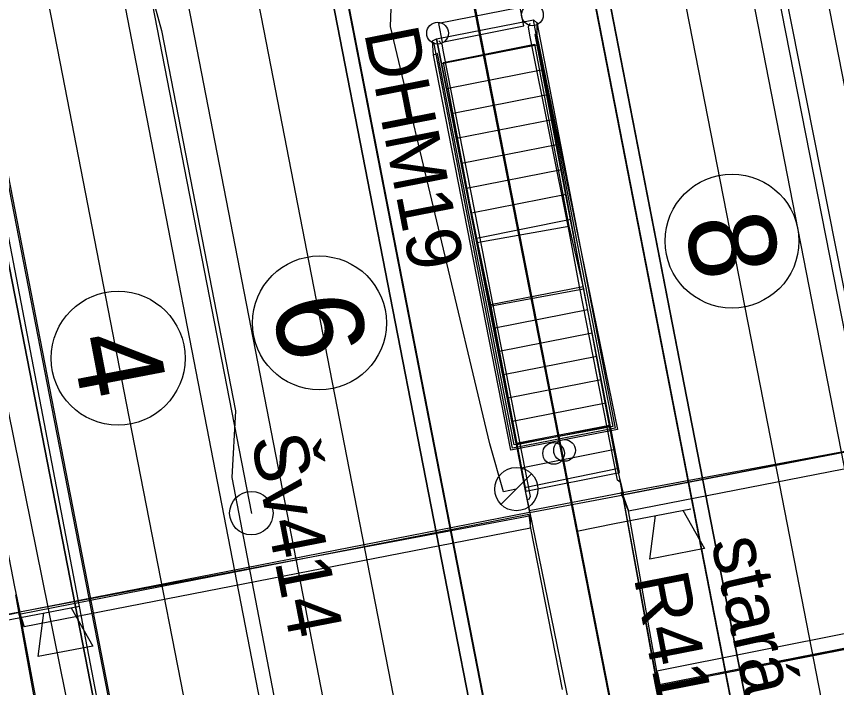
# Model space of a CAD drawing. Extents: x -545736 to -544888, y -1122892 to -1119128.
# Drawn here: x -545171.81 to -545152.93, y -1121895.51 to -1121880.06 of the extents above; entities that cross this region are included whole.
import ezdxf

# ---------------------------------------------------------------- set-up
doc = ezdxf.new("R2010")
doc.units = 0
for name, color, linetype in [('Podbarveni_Nastupiste', 7, 'Continuous'), ('Podbarveni_Zastreseni_Pozemni', 7, 'Continuous'), ('Vrstva 1 - Koleje', 7, 'Continuous'), ('Vrstva 14_zastreseni a nastupiste', 7, 'Continuous'), ('Vrstva 16_plochy', 7, 'Continuous'), ('Vrstva 17_ploty - zabradli', 7, 'Continuous'), ('Vrstva 18_mosty', 7, 'Continuous'), ('Vrstva 23', 7, 'Continuous'), ('Vrstva 23 - PHS - pozemni - schody - eskalatory', 7, 'Continuous'), ('Vrstva 26', 7, 'Continuous'), ('Vrstva 29 - sdelzar', 7, 'Continuous'), ('Vrstva 31', 7, 'Continuous'), ('Vrstva 33 - prvky sdelzar', 7, 'Continuous'), ('Vrstva 4 - Teren - stezky - prechody - plochy', 7, 'Continuous'), ('Vrstva 42', 7, 'Continuous'), ('Vrstva 43', 7, 'Continuous'), ('Vrstva 44', 7, 'Continuous')]:
    doc.layers.add(name, color=color, linetype=linetype)

msp = doc.modelspace()

# ---------------------------------------------------------------- linework, layer by layer
at = {"layer": 'Podbarveni_Nastupiste'}
for p, q in [((-545156.374, -1121888.854), (-545158.283, -1121879.059)), ((-545154.466, -1121898.644), (-545156.374, -1121888.854))]:
    msp.add_line(p, q, dxfattribs=at)
for points in [[(-545161.39, -1121938.311), (-545165.211, -1121918.747), (-545167.114, -1121908.946), (-545169.027, -1121899.154), (-545170.933, -1121889.365), (-545172.848, -1121879.569), (-545174.756, -1121869.786), (-545176.664, -1121859.989), (-545178.574, -1121850.184)], [(-545166.708, -1121868.55), (-545164.421, -1121880.278), (-545162.509, -1121890.086), (-545160.6, -1121899.882), (-545158.695, -1121909.678)]]:
    msp.add_lwpolyline(points, dxfattribs=at)
at = {"layer": 'Podbarveni_Zastreseni_Pozemni'}
for points in [[(-545158.353, -1121955.704), (-545167.91, -1121906.688), (-545177.482, -1121857.6), (-545187.03, -1121808.63), (-545196.619, -1121759.457), (-545206.211, -1121710.262)], [(-545152.809, -1121908.918), (-545153.74, -1121904.141), (-545163.315, -1121855.027), (-545172.884, -1121805.944), (-545182.449, -1121756.884), (-545183.85, -1121749.697)], [(-545189.316, -1121750.748), (-545187.893, -1121758.049), (-545178.344, -1121807.045), (-545168.782, -1121856.109), (-545159.222, -1121905.16), (-545158.284, -1121909.972)]]:
    msp.add_lwpolyline(points, dxfattribs=at)
at = {"layer": 'Vrstva 1 - Koleje'}
for points in [[(-545162.332, -1121849.377), (-545160.421, -1121859.17), (-545158.509, -1121868.993), (-545156.604, -1121878.755), (-545154.691, -1121888.567), (-545152.785, -1121898.342), (-545150.856, -1121908.255), (-545148.967, -1121917.94), (-545147.065, -1121927.696), (-545145.146, -1121937.562)], [(-545176.93, -1121849.755), (-545175.02, -1121859.552), (-545173.111, -1121869.33), (-545171.572, -1121877.218), (-545170.808, -1121881.145), (-545169.284, -1121888.968), (-545167.378, -1121898.746), (-545165.482, -1121908.471), (-545163.56, -1121918.32), (-545161.662, -1121928.056), (-545159.744, -1121937.904)], [(-545171.796, -1121851.251), (-545169.872, -1121861.126), (-545167.973, -1121870.877), (-545166.065, -1121880.668), (-545164.709, -1121887.625), (-545164.149, -1121890.498), (-545162.238, -1121900.301), (-545160.324, -1121910.109), (-545158.419, -1121919.884), (-545156.492, -1121929.766), (-545154.597, -1121939.5)]]:
    msp.add_lwpolyline(points, dxfattribs=at)
for centre in [(-545155.336, -1121885.234), (-545164.836, -1121887.119), (-545169.471, -1121887.931)]:
    msp.add_circle(centre, 1.542, dxfattribs=at)
at = {"layer": 'Vrstva 14_zastreseni a nastupiste'}
for points in [[(-545206.211, -1121710.262), (-545196.619, -1121759.457), (-545187.03, -1121808.63), (-545177.482, -1121857.6), (-545167.91, -1121906.688), (-545158.353, -1121955.704)], [(-545158.353, -1121955.704), (-545167.959, -1121906.425), (-545177.532, -1121857.312), (-545187.064, -1121808.415), (-545196.682, -1121759.07), (-545206.197, -1121710.259)], [(-545152.809, -1121908.918), (-545153.74, -1121904.141), (-545163.315, -1121855.027), (-545172.884, -1121805.944), (-545182.449, -1121756.884), (-545183.85, -1121749.697)], [(-545183.838, -1121749.692), (-545182.514, -1121756.486), (-545172.959, -1121805.503), (-545163.39, -1121854.592), (-545153.794, -1121903.816), (-545152.8, -1121908.918)], [(-545158.29, -1121909.976), (-545159.275, -1121904.923), (-545168.857, -1121855.768), (-545178.402, -1121806.802), (-545187.951, -1121757.812), (-545189.328, -1121750.75)], [(-545189.316, -1121750.748), (-545187.893, -1121758.049), (-545178.344, -1121807.045), (-545168.782, -1121856.109), (-545159.222, -1121905.16), (-545158.284, -1121909.972)], [(-545163.994, -1121849.766), (-545162.093, -1121859.517), (-545160.187, -1121869.288), (-545158.283, -1121879.059), (-545156.374, -1121888.854), (-545154.466, -1121898.644), (-545152.542, -1121908.503), (-545150.641, -1121918.246), (-545148.732, -1121928.05), (-545146.817, -1121937.868)], [(-545163.994, -1121849.766), (-545162.093, -1121859.517), (-545160.187, -1121869.288), (-545158.283, -1121879.059), (-545156.374, -1121888.854), (-545154.466, -1121898.644), (-545152.542, -1121908.503), (-545150.641, -1121918.246), (-545148.732, -1121928.05), (-545146.806, -1121937.9)], [(-545161.39, -1121938.311), (-545165.211, -1121918.747), (-545167.114, -1121908.946), (-545169.027, -1121899.154), (-545170.933, -1121889.365), (-545172.848, -1121879.569), (-545174.756, -1121869.786), (-545176.664, -1121859.989), (-545178.574, -1121850.184)], [(-545161.346, -1121938.355), (-545165.167, -1121918.791), (-545167.07, -1121908.99), (-545168.983, -1121899.198), (-545170.889, -1121889.409), (-545172.804, -1121879.613), (-545174.712, -1121869.83), (-545176.62, -1121860.033), (-545178.53, -1121850.228)], [(-545152.96, -1121939.062), (-545154.873, -1121929.263), (-545156.782, -1121919.47), (-545158.695, -1121909.678), (-545160.6, -1121899.882), (-545162.509, -1121890.086), (-545164.421, -1121880.278), (-545166.708, -1121868.55), (-545168.235, -1121860.711), (-545170.146, -1121850.904)], [(-545152.965, -1121939.059), (-545154.873, -1121929.263), (-545156.782, -1121919.47), (-545158.695, -1121909.678), (-545160.6, -1121899.882), (-545162.509, -1121890.086), (-545164.421, -1121880.278), (-545166.708, -1121868.55), (-545168.235, -1121860.711), (-545170.146, -1121850.904)]]:
    msp.add_lwpolyline(points, dxfattribs=at)
for centre in [(-545159.931, -1121880.026), (-545162.114, -1121880.447), (-545159.443, -1121890.123), (-545159.192, -1121890.053)]:
    msp.add_circle(centre, 0.25, dxfattribs=at)
at = {"layer": 'Vrstva 16_plochy'}
for points in [[(-545163.994, -1121849.766), (-545162.093, -1121859.517), (-545160.187, -1121869.288), (-545158.283, -1121879.059), (-545156.374, -1121888.854), (-545154.466, -1121898.644), (-545152.542, -1121908.503), (-545150.641, -1121918.246), (-545148.732, -1121928.05), (-545146.817, -1121937.868)], [(-545161.39, -1121938.311), (-545165.211, -1121918.747), (-545167.114, -1121908.946), (-545169.027, -1121899.154), (-545170.933, -1121889.365), (-545172.848, -1121879.569), (-545174.756, -1121869.786), (-545176.664, -1121859.989), (-545178.574, -1121850.184)], [(-545152.96, -1121939.062), (-545154.873, -1121929.263), (-545156.782, -1121919.47), (-545158.695, -1121909.678), (-545160.6, -1121899.882), (-545162.509, -1121890.086), (-545164.421, -1121880.278), (-545166.708, -1121868.55), (-545168.235, -1121860.711), (-545170.146, -1121850.904)], [(-545157.973, -1121889.575), (-545160.429, -1121890.051), (-545162.206, -1121880.951), (-545162.23, -1121880.625), (-545162.143, -1121880.576), (-545159.91, -1121880.138), (-545159.832, -1121880.211), (-545159.828, -1121880.497), (-545157.973, -1121889.575)]]:
    msp.add_lwpolyline(points, dxfattribs=at)
at = {"layer": 'Vrstva 17_ploty - zabradli'}
for points in [[(-545159.833, -1121880.194), (-545158.023, -1121889.541), (-545160.394, -1121890), (-545162.203, -1121880.655)], [(-545157.914, -1121890.784), (-545157.974, -1121890.739), (-545158.844, -1121886.279), (-545159.079, -1121885.044), (-545159.99, -1121880.492), (-545160.023, -1121880.302), (-545159.985, -1121880.22)], [(-545162.088, -1121880.622), (-545162.02, -1121880.702), (-545161.984, -1121880.875), (-545161.088, -1121885.444), (-545160.847, -1121886.671), (-545159.982, -1121891.118), (-545160.018, -1121891.201)]]:
    msp.add_lwpolyline(points, dxfattribs=at)
at = {"layer": 'Vrstva 18_mosty'}
for points in [[(-545159.832, -1121880.211), (-545159.828, -1121880.497), (-545159.834, -1121880.486), (-545159.874, -1121880.477), (-545158.157, -1121889.477), (-545160.308, -1121889.893), (-545162.062, -1121880.927)], [(-545157.928, -1121890.562), (-545158.763, -1121886.278), (-545159.05, -1121884.731), (-545159.91, -1121880.138)], [(-545159.832, -1121880.211), (-545159.91, -1121880.138)], [(-545159.828, -1121880.497), (-545157.973, -1121889.575), (-545160.429, -1121890.051), (-545162.206, -1121880.951), (-545162.23, -1121880.625)], [(-545162.23, -1121880.625), (-545162.143, -1121880.576)], [(-545159.834, -1121880.486), (-545158.077, -1121889.501), (-545160.353, -1121889.922), (-545162.114, -1121880.917), (-545162.206, -1121880.951)], [(-545160.087, -1121890.994), (-545160.9, -1121886.697), (-545161.219, -1121885.166), (-545162.143, -1121880.576)]]:
    msp.add_lwpolyline(points, dxfattribs=at)
at = {"layer": 'Vrstva 23'}
for p, q in [((-545161.988, -1121881.126), (-545159.88, -1121880.704)), ((-545161.208, -1121885.266), (-545159.095, -1121884.892)), ((-545160.922, -1121886.735), (-545158.756, -1121886.331)), ((-545145.851, -1121888.761), (-545157.851, -1121891.084)), ((-545145.802, -1121888.742), (-545157.832, -1121891.078)), ((-545145.898, -1121888.812), (-545157.848, -1121891.032)), ((-545157.719, -1121891.445), (-545145.786, -1121889.113)), ((-545160.111, -1121890.905), (-545157.981, -1121890.47)), ((-545156.799, -1121896.865), (-545157.926, -1121890.665)), ((-545160.078, -1121891.074), (-545158.808, -1121897.273)), ((-545157.851, -1121891.084), (-545157.832, -1121891.078)), ((-545157.845, -1121891.15), (-545157.053, -1121895.462)), ((-545160.012, -1121891.532), (-545171.746, -1121893.83)), ((-545159.969, -1121891.558), (-545171.744, -1121893.779)), ((-545160.001, -1121891.481), (-545171.737, -1121893.776)), ((-545157.07, -1121895.139), (-545157.719, -1121891.445)), ((-545159.973, -1121891.843), (-545171.636, -1121894.116)), ((-545159.973, -1121891.843), (-545159.247, -1121895.556)), ((-545145.067, -1121892.737), (-545157.07, -1121895.139)), ((-545145.033, -1121893.081), (-545157.053, -1121895.462)), ((-545157.027, -1121895.473), (-545144.934, -1121893.107)), ((-545144.973, -1121893.102), (-545157.013, -1121895.453)), ((-545171.744, -1121893.779), (-545170.919, -1121898.197)), ((-545157.013, -1121895.453), (-545157.027, -1121895.473))]:
    msp.add_line(p, q, dxfattribs=at)
for points in [[(-545159.88, -1121880.704), (-545159.095, -1121884.892), (-545158.756, -1121886.331), (-545157.981, -1121890.47), (-545157.832, -1121891.078)], [(-545161.988, -1121881.126), (-545161.208, -1121885.266), (-545160.922, -1121886.735), (-545160.111, -1121890.905), (-545160.001, -1121891.481), (-545157.832, -1121891.078)], [(-545173.741, -1121883.424), (-545172.947, -1121887.542), (-545172.678, -1121888.978), (-545171.855, -1121893.194), (-545171.737, -1121893.776)], [(-545175.883, -1121883.834), (-545175.096, -1121888), (-545174.824, -1121889.437), (-545174.022, -1121893.593), (-545173.897, -1121894.222), (-545171.737, -1121893.776)], [(-545157.832, -1121891.078), (-545157.848, -1121891.032), (-545160.004, -1121891.443), (-545160.001, -1121891.481)], [(-545160.012, -1121891.532), (-545159.973, -1121891.843), (-545159.969, -1121891.558)], [(-545172.684, -1121899.981), (-545170.704, -1121899.612), (-545171.827, -1121893.378)], [(-545171.737, -1121893.776), (-545171.744, -1121893.779), (-545173.899, -1121894.192), (-545173.897, -1121894.222)], [(-545157.027, -1121895.473), (-545156.75, -1121896.934), (-545157.152, -1121897.026), (-545157.136, -1121897.275), (-545158.192, -1121897.471), (-545158.271, -1121897.254), (-545158.829, -1121897.325), (-545159.131, -1121895.884)]]:
    msp.add_lwpolyline(points, dxfattribs=at)
for points in [[(-545157.897, -1121891.022), (-545157.851, -1121891.084), (-545157.719, -1121891.445)], [(-545171.744, -1121893.779), (-545171.636, -1121894.116), (-545171.746, -1121893.83)], [(-545157.07, -1121895.139), (-545157.013, -1121895.453), (-545157.053, -1121895.462)]]:
    msp.add_lwpolyline(points, close=True, dxfattribs=at)
at = {"layer": 'Vrstva 23 - PHS - pozemni - schody - eskalatory'}
for points in [[(-545162.143, -1121880.576), (-545161.219, -1121885.166), (-545160.9, -1121886.697), (-545160.087, -1121890.994), (-545157.928, -1121890.562), (-545158.763, -1121886.278), (-545159.05, -1121884.731), (-545159.91, -1121880.138)], [(-545162.143, -1121880.576), (-545159.91, -1121880.138)], [(-545162.028, -1121881.148), (-545159.803, -1121880.711)], [(-545161.912, -1121881.721), (-545159.695, -1121881.286)], [(-545161.797, -1121882.294), (-545159.587, -1121881.861)], [(-545161.682, -1121882.866), (-545159.48, -1121882.434)], [(-545161.567, -1121883.439), (-545159.373, -1121883.008)], [(-545161.451, -1121884.012), (-545159.265, -1121883.583)], [(-545161.336, -1121884.584), (-545159.158, -1121884.156)], [(-545161.219, -1121885.166), (-545159.05, -1121884.731)], [(-545160.9, -1121886.697), (-545158.763, -1121886.278)], [(-545160.799, -1121887.233), (-545158.659, -1121886.813)], [(-545160.697, -1121887.77), (-545158.554, -1121887.349)], [(-545160.596, -1121888.306), (-545158.45, -1121887.884)], [(-545160.494, -1121888.842), (-545158.345, -1121888.42)], [(-545160.393, -1121889.377), (-545158.241, -1121888.955)], [(-545160.291, -1121889.914), (-545158.137, -1121889.491)], [(-545160.19, -1121890.452), (-545158.032, -1121890.026)]]:
    msp.add_lwpolyline(points, dxfattribs=at)
at = {"layer": 'Vrstva 26'}
for points in [[(-545166.504, -1121815.685), (-545166.698, -1121816.037), (-545161.721, -1121841.823), (-545157.777, -1121861.768), (-545157.507, -1121863.136), (-545152.448, -1121888.853), (-545147.998, -1121909.917), (-545148.049, -1121912.578), (-545147.648, -1121914.128), (-545146.343, -1121921.072), (-545145.879, -1121923.54), (-545145.457, -1121924.088), (-545144.44, -1121929.853), (-545143.295, -1121935.716), (-545143.648, -1121936.405), (-545143.018, -1121939.014), (-545142.006, -1121940.631), (-545141.059, -1121947.169), (-545140.841, -1121950.653), (-545139.922, -1121952.292)], [(-545172.02, -1121864.309), (-545169.656, -1121876.088), (-545168.475, -1121880.384), (-545166.767, -1121889.14), (-545166.853, -1121890.681), (-545165.235, -1121899.1), (-545165.006, -1121899.475), (-545161.435, -1121916.475), (-545161.109, -1121920.58), (-545160.78, -1121922.41), (-545160.44, -1121923.74), (-545160.155, -1121923.555), (-545160.139, -1121923.395), (-545160.257, -1121923.006)]]:
    msp.add_lwpolyline(points, dxfattribs=at)
at = {"layer": 'Vrstva 29 - sdelzar'}
msp.add_line((-545158.91, -1121891.91), (-545158.04, -1121891.74), dxfattribs=at)
for points in [[(-545153.92, -1121916.92), (-545153.98, -1121917.07), (-545158.91, -1121891.91), (-545161.31, -1121879.64), (-545162.44, -1121873.89), (-545165.71, -1121857.19), (-545169.03, -1121840.24), (-545172.39, -1121823.09), (-545175.46, -1121807.4), (-545175.55, -1121806.94), (-545178.95, -1121789.4), (-545181.35, -1121777.01), (-545182.49, -1121771.12), (-545186.14, -1121752.33), (-545186.04, -1121752.23)], [(-545186.14, -1121752.33), (-545182.91, -1121768.99), (-545155.71, -1121908.24)]]:
    msp.add_lwpolyline(points, dxfattribs=at)
at = {"layer": 'Vrstva 31'}
msp.add_lwpolyline([(-545170.61, -1121902.505), (-545169.83, -1121902.32), (-545169.8, -1121901.51), (-545169.011, -1121900.695), (-545173.164, -1121879.068), (-545180.354, -1121842.406), (-545185.455, -1121816.369), (-545187.73, -1121805.097), (-545192.507, -1121780.186), (-545194.432, -1121775.331), (-545195.406, -1121775.086)], dxfattribs=at)
at = {"layer": 'Vrstva 33 - prvky sdelzar'}
for p, q in [((-545158.04, -1121891.74), (-545156.281, -1121891.396)), ((-545172.12, -1121893.98), (-545170.361, -1121893.639))]:
    msp.add_line(p, q, dxfattribs=at)
msp.add_lwpolyline([(-545160.13, -1121880.282), (-545160.214, -1121879.858), (-545162.095, -1121880.227), (-545162.012, -1121880.652)], close=True, dxfattribs=at)
for points in [[(-545156.47, -1121891.433), (-545155.971, -1121892.313), (-545157.227, -1121892.559), (-545157.098, -1121891.556)], [(-545170.549, -1121893.676), (-545170.052, -1121894.557), (-545171.309, -1121894.801), (-545171.178, -1121893.797)]]:
    msp.add_lwpolyline(points, dxfattribs=at)
at = {"layer": 'Vrstva 4 - Teren - stezky - prechody - plochy'}
for points in [[(-545188.763, -1121698.109), (-545188.641, -1121698.826), (-545185.213, -1121715.136), (-545181.647, -1121733.399), (-545177.117, -1121756.524), (-545170.416, -1121791.087), (-545164.311, -1121822.524), (-545157.023, -1121859.828), (-545149.915, -1121896.158), (-545142.13, -1121936.158), (-545141.676, -1121939.159), (-545141.157, -1121942.596), (-545141.923, -1121943.776)], [(-545141.923, -1121943.776), (-545142.097, -1121942.982), (-545141.665, -1121942.659), (-545141.923, -1121941.346), (-545142.767, -1121941.354), (-545151.586, -1121896.379), (-545158.808, -1121859.367), (-545165.97, -1121822.744), (-545172.05, -1121791.327), (-545183.361, -1121733.476), (-545187.416, -1121715.505), (-545191.632, -1121699.681), (-545191.805, -1121699.137)], [(-545146.11, -1122004.734), (-545145.37, -1122004.712), (-545146.573, -1121994.03), (-545148.01, -1121983.54), (-545148.508, -1121980.262), (-545148.842, -1121978.248), (-545150.866, -1121967.009), (-545156.33, -1121939.097), (-545168.64, -1121875.718), (-545175.381, -1121841.399), (-545180.031, -1121817.339), (-545184.955, -1121792.055), (-545193.253, -1121749.702), (-545199.085, -1121719.832), (-545202.547, -1121701.925)], [(-545146.11, -1122004.734), (-545147.669, -1121994.146), (-545149.368, -1121983.787), (-545152.408, -1121967.248), (-545157.762, -1121939.32), (-545170.037, -1121876.045), (-545176.72, -1121842.206), (-545181.396, -1121818.39), (-545186.868, -1121790.341), (-545194.851, -1121749.267), (-545200.506, -1121720.067), (-545204.102, -1121702.263)], [(-545146.806, -1121937.9), (-545148.732, -1121928.05), (-545150.641, -1121918.246), (-545152.542, -1121908.503), (-545154.466, -1121898.644), (-545156.374, -1121888.854), (-545158.283, -1121879.059), (-545160.187, -1121869.288), (-545162.093, -1121859.517), (-545163.994, -1121849.766)], [(-545161.346, -1121938.355), (-545165.167, -1121918.791), (-545167.07, -1121908.99), (-545168.983, -1121899.198), (-545170.889, -1121889.409), (-545172.804, -1121879.613), (-545174.712, -1121869.83), (-545176.62, -1121860.033), (-545178.53, -1121850.228)], [(-545170.146, -1121850.904), (-545168.235, -1121860.711), (-545166.708, -1121868.55), (-545164.421, -1121880.278), (-545162.509, -1121890.086), (-545160.6, -1121899.882), (-545158.695, -1121909.678), (-545156.782, -1121919.47), (-545154.873, -1121929.263), (-545152.965, -1121939.059)]]:
    msp.add_lwpolyline(points, dxfattribs=at)
at = {"layer": 'Vrstva 42'}
msp.add_lwpolyline([(-545203.534, -1121918.02), (-545198.847, -1121917.36), (-545185.567, -1121915.086), (-545176.946, -1121913.531), (-545167.572, -1121911.811), (-545169.511, -1121901.523), (-545169.772, -1121900.147), (-545173.971, -1121879.393), (-545174.091, -1121878.805), (-545174.196, -1121878.05), (-545174.272, -1121877.624), (-545174.386, -1121877.061), (-545179.482, -1121851.396), (-545181.349, -1121842.633), (-545184.905, -1121824.51), (-545186.898, -1121813.243), (-545186.931, -1121810.892), (-545187.672, -1121807.861)], dxfattribs=at)
at = {"layer": 'Vrstva 43'}
msp.add_line((-545160.655, -1121891.296), (-545159.95, -1121890.592), dxfattribs=at)
for centre, radius in [((-545160.302, -1121890.944), 0.498), ((-545166.403, -1121891.497), 0.5)]:
    msp.add_circle(centre, radius, dxfattribs=at)
at = {"layer": 'Vrstva 44'}
for points in [[(-545152.27, -1121888.776), (-545157.334, -1121863.209), (-545157.36, -1121862.906), (-545157.668, -1121862.934), (-545165.372, -1121864.322), (-545165.72, -1121864.354)], [(-545166.392, -1121891.508), (-545171.425, -1121865.647), (-545171.523, -1121865.351), (-545171.368, -1121865.402), (-545165.868, -1121864.354), (-545165.72, -1121864.354)], [(-545160.303, -1121890.944), (-545160.303, -1121890.944), (-545160.597, -1121891.009), (-545160.909, -1121889.899), (-545163.203, -1121880.295), (-545163.142, -1121878.83)]]:
    msp.add_lwpolyline(points, dxfattribs=at)

# ---------------------------------------------------------------- texts
at = {"layer": 'Vrstva 1 - Koleje'}
for s, p in [('8', (-545156.443, -1121884.772)), ('6', (-545165.945, -1121886.643)), ('4', (-545170.573, -1121887.492))]:
    msp.add_text(s, height=2, rotation=280.8048, dxfattribs=at).set_placement(p)
at = {"layer": 'Vrstva 33 - prvky sdelzar'}
for s, p in [('DHM19', (-545163.811, -1121880.428)), ('R411', (-545157.601, -1121892.977))]:
    msp.add_text(s, height=1.25, rotation=281.0801, dxfattribs=at).set_placement(p)
at = {"layer": 'Vrstva 43'}
for s, rotation, p in [('Šv414', 281.0323, (-545166.417, -1121889.782)), ('stará šachta', 282.6444, (-545155.824, -1121892.162))]:
    msp.add_text(s, height=1.25, rotation=rotation, dxfattribs=at).set_placement(p)

doc.saveas('drawing.dxf')
